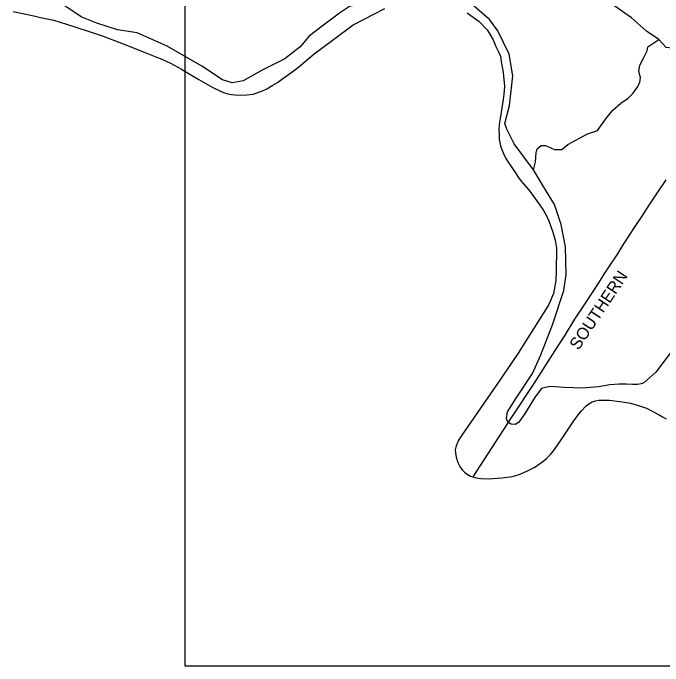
# Model space of a CAD drawing. Extents: x 2056842 to 2160602, y 826753 to 1016856.
# Drawn here: x 2058101 to 2062547, y 845852 to 850316 of the extents above; entities that cross this region are included whole.
import ezdxf

# ---------------------------------------------------------------- set-up
doc = ezdxf.new("R2010")
doc.units = 0
for name, color, linetype in [('Exist Boundary Political CountyLine', 7, 'Continuous'), ('Exist Hydrographic Creek Single Shore', 7, 'Continuous'), ('Exist Hydrographic Lake Shore', 7, 'Continuous'), ('Exist Railroad Mainline', 7, 'Continuous'), ('Exist Railroad Mainline Label', 7, 'Continuous'), ('Map Preparation Inset Cut Line', 7, 'Continuous')]:
    doc.layers.add(name, color=color, linetype=linetype)

msp = doc.modelspace()

# ---------------------------------------------------------------- linework, layer by layer
at = {"layer": 'Exist Boundary Political CountyLine'}
for points in [[(2060292.6, 850135.2), (2060427.9, 850234.4), (2060644.2, 850347.2)], [(2058101.1, 850326.8), (2058242.4, 850295.9), (2058288.2, 850284.9), (2058380.9, 850266.6), (2058467.7, 850240.6), (2058609.1, 850193.8), (2058717.3, 850156.6), (2058854.8, 850105.9), (2058997.4, 850048.3), (2059033.2, 850035.6), (2059078.8, 850016.6), (2059118.4, 849999.8), (2059148.2, 849987.2), (2059177.9, 849972.6), (2059253, 849931), (2059343.9, 849877.1), (2059371.6, 849860.6), (2059450.7, 849816.9), (2059472.4, 849804.5), (2059506.1, 849787.8), (2059541.8, 849773.1), (2059569.6, 849764.5), (2059595.5, 849759.9), (2059619.5, 849757.5), (2059657.4, 849754.7), (2059699.5, 849755.8), (2059743.6, 849760.9), (2059803, 849781.7), (2059836.8, 849797.5), (2059878, 849821.7), (2059909.5, 849840.9), (2059946.7, 849868), (2060000.8, 849907.4), (2060055.4, 849948.6), (2060160.2, 850036.5), (2060292.6, 850135.2)], [(2061206.5, 850317.9), (2061288.8, 850258.1), (2061344.8, 850200), (2061362.6, 850171.8), (2061386.3, 850133.5), (2061404.3, 850087.3), (2061424.6, 850046.7), (2061434.7, 850021.9), (2061440.9, 849984.1), (2061453.3, 849909.7), (2061462.9, 849815.5), (2061460.3, 849785.6), (2061457.8, 849761.6), (2061453, 849723.7), (2061432.3, 849594.1), (2061427.5, 849554.2), (2061424.8, 849518.3), (2061426, 849480.3), (2061427.4, 849454.2), (2061430.9, 849430.1), (2061436.5, 849408), (2061443.9, 849381.9), (2061455.4, 849355.6), (2061472.7, 849321.3), (2061488.2, 849297), (2061503.7, 849272.6), (2061523.2, 849246.2), (2061542.5, 849215.8), (2061562, 849187.4), (2061579.5, 849163.1), (2061636.1, 849097.9), (2061671.2, 849051.2), (2061704.2, 849002.5), (2061729.4, 848965.9), (2061748.7, 848933.5), (2061766, 848895.2), (2061779.2, 848856.9), (2061792.4, 848818.6)], [(2061792.4, 848818.6), (2061809.2, 848762.3), (2061818.1, 848708.1), (2061816.2, 848552.1), (2061813.9, 848486.7), (2061798.2, 848398.8), (2061766.6, 848322.1), (2061557, 847990.6), (2061430.8, 847805.7), (2061165.6, 847423.4), (2061146.9, 847391.7), (2061138.5, 847371.9), (2061136.4, 847368), (2061130, 847348.1), (2061125.7, 847330.2), (2061127.2, 847308.1), (2061132.6, 847280), (2061143.9, 847243.8), (2061159.2, 847211.5), (2061174.8, 847191.1), (2061188.5, 847176.9), (2061208.2, 847162.4), (2061230, 847150), (2061261.7, 847139.3), (2061283.7, 847134.9), (2061301.6, 847132.5), (2061351.6, 847131.5), (2061443.7, 847137.6), (2061501.9, 847144.4), (2061534, 847151.7), (2061562.2, 847161.2), (2061616.7, 847184), (2061669.3, 847211), (2061726.1, 847249.8), (2061750.5, 847269.3), (2061777, 847296.8), (2061797.6, 847322.3), (2061840.8, 847383.5), (2061859.4, 847411.1), (2061937.8, 847527.5), (2061966.7, 847568.9), (2061987.2, 847594.5), (2062021.9, 847629.8), (2062040.2, 847643.4), (2062062.5, 847656.9), (2062086.6, 847664.4), (2062108.7, 847668), (2062138.7, 847669.4), (2062180.7, 847668.5), (2062252.6, 847661), (2062284.5, 847656.4), (2062324.3, 847647.5), (2062364.1, 847636.7), (2062399.9, 847626), (2062433.6, 847613.3), (2062473.2, 847594.5), (2062520.7, 847569.5), (2062544.4, 847555), (2062568.1, 847540.5)]]:
    msp.add_lwpolyline(points, dxfattribs=at)
at = {"layer": 'Exist Hydrographic Creek Single Shore'}
msp.add_lwpolyline([(2061660.6, 849244.1), (2061674.9, 849297.9), (2061680.5, 849360.2), (2061686.2, 849388.5), (2061714.5, 849411.2), (2061742.8, 849411.2), (2061805, 849382.9), (2061855.9, 849382.9), (2061895.5, 849416.8), (2062031.3, 849490.4), (2062099.2, 849513.1), (2062155.8, 849592.3), (2062201.1, 849649), (2062257.7, 849699.9), (2062308.6, 849733.9), (2062342.5, 849767.9), (2062370.8, 849807.5), (2062387.8, 849841.5), (2062393.5, 849875.4), (2062382.2, 849915.1), (2062387.8, 849960.3), (2062416.1, 850011.3), (2062438.7, 850056.6), (2062444.4, 850084.9), (2062518, 850135.9)], dxfattribs=at)
at = {"layer": 'Exist Hydrographic Lake Shore'}
for points in [[(2058950.6, 850179.9), (2058815, 850200.3), (2058674.3, 850246.4), (2058571.9, 850287.4), (2058472.1, 850353.9), (2058362.1, 850428.2)], [(2060548.7, 850419.2), (2060543.5, 850401.3), (2060510.3, 850385.9), (2060402.7, 850359.6), (2060333.6, 850314.3), (2060244, 850245.6), (2060149.9, 850175.3)], [(2061361.2, 850272), (2061225.6, 850388.5)], [(2062851.8, 850322.7), (2062931, 850311.4), (2062993.2, 850271.7), (2063010.2, 850192.5), (2063038.5, 850135.9), (2062897.1, 849824.5), (2062795.2, 849739.5), (2062755.6, 849790.5), (2062733, 849903.7), (2062716, 850005.6), (2062670.7, 850067.9), (2062568.9, 850079.2), (2062518, 850135.9), (2062433.1, 850192.5), (2062331.2, 850283.1), (2062195.4, 850379.3)], [(2061791.1, 848184.3), (2061867.8, 848419.8), (2061885.7, 848527.3), (2061880.6, 848716.8), (2061849.9, 848870.4), (2061803.9, 849006.1), (2061737.3, 849118.7), (2061660.6, 849244.1), (2061530.1, 849422.1), (2061478.9, 849521.9), (2061466.1, 849560.3), (2061496.8, 849683.2), (2061519.9, 849885.4), (2061494.3, 850033.9), (2061417.5, 850195.2), (2061361.2, 850272)], [(2060149.9, 850175.3), (2060124.7, 850156.4), (2060066.1, 850083.9), (2059961.2, 850001.9), (2059805.1, 849925.1), (2059674.7, 849853.4), (2059600.5, 849838.1), (2059533.9, 849858.6), (2059393.2, 849953.3), (2059155.3, 850089), (2058950.6, 850179.9)], [(2061560.2, 847517.9), (2061537.8, 847503.3), (2061509.6, 847505.8), (2061486.6, 847518.6), (2061476.4, 847544.2), (2061484.1, 847590.3), (2061542.9, 847682.5), (2061655.5, 847851.5), (2061711.8, 847979.5), (2061791.1, 848184.3)], [(2062638.5, 848047.3), (2062497.7, 847860.4), (2062416.1, 847786.8), (2062398.3, 847780.5), (2062372.4, 847775), (2062337.4, 847775.4), (2062298.4, 847777.7), (2062247.4, 847777.8), (2062183.6, 847772.7), (2062104.9, 847760.3), (2061996.2, 847751.4), (2061873.3, 847756.3), (2061773.3, 847761.5), (2061716.5, 847748.5), (2061673.6, 847691.6), (2061600.8, 847572.2), (2061560.2, 847517.9)]]:
    msp.add_lwpolyline(points, dxfattribs=at)
at = {"layer": 'Exist Railroad Mainline'}
msp.add_lwpolyline([(2061248.2, 847143.8), (2061508.1, 847546.3), (2061665, 847783.1), (2061809.7, 848008.2), (2061877.8, 848112.8), (2061944.1, 848223.4), (2062016.4, 848332), (2062107.2, 848470.1), (2062144.4, 848529.4), (2062181.6, 848584.6), (2062233.2, 848663.5), (2062278.8, 848738.6), (2062313.8, 848789.9), (2062361.3, 848862.9), (2062404.7, 848928.1), (2062452.2, 849001.1), (2062512.1, 849091.9), (2062567.8, 849174.7)], dxfattribs=at)
at = {"layer": 'Map Preparation Inset Cut Line'}
msp.add_lwpolyline([(2059276.8, 845851.8), (2104036.2, 845851.8), (2104036.2, 868310.8), (2085975.1, 868308.6), (2085982, 877260.1), (2059276.8, 877260.1), (2059276.8, 845851.8)], dxfattribs=at)

# ---------------------------------------------------------------- texts
at = {"layer": 'Exist Railroad Mainline Label'}
msp.add_text('SOUTHERN', height=82.02, rotation=56.4152, dxfattribs=at).set_placement((2061969.6, 848006.1))

doc.saveas('drawing.dxf')
